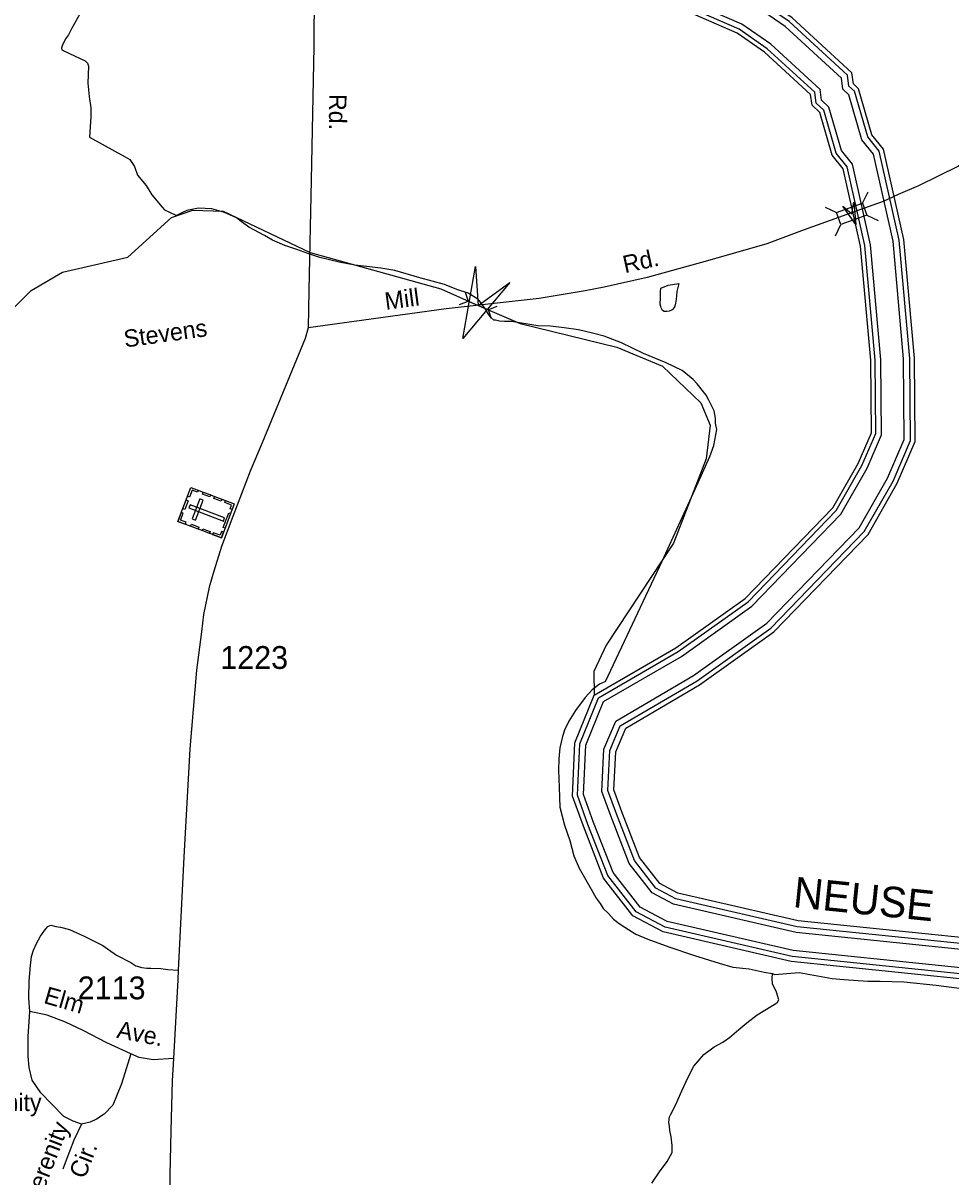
# Model space of a CAD drawing. Extents: x 2260773 to 2342389, y 552869 to 618546.
# Drawn here: x 2270433 to 2275517, y 582228 to 588548 of the extents above; entities that cross this region are included whole.
import ezdxf

# ---------------------------------------------------------------- set-up
doc = ezdxf.new("R2010")
doc.units = 0
for name, color, linetype in [('Exist Cultural Cemetery CELL', 7, 'Continuous'), ('Exist Hydrographic Buffer Line', 7, 'Continuous'), ('Exist Hydrographic Misc Water Feature', 7, 'Continuous'), ('Exist Hydrographic River Shore', 7, 'Continuous'), ('Exist Hydrographic River Shore Label', 7, 'Continuous'), ('Exist Road Non-System Type 51', 7, 'Continuous'), ('Exist Road Secondary Structure Culvert Attributed CELL', 7, 'Continuous'), ('Exist Road Secondary Structure Culvert CELL', 7, 'Continuous'), ('Exist Road Secondary Structure Standard Bridge Attributed CELL', 7, 'Continuous'), ('Exist Road Secondary Structure Standard Bridge CELL', 7, 'Continuous'), ('Exist Road Secondary Type 51 Attributed', 7, 'Continuous'), ('Exist Road Secondary Type 51 Label', 7, 'Continuous'), ('Exist Road Secondary Type 51 Number Label', 7, 'Continuous')]:
    doc.layers.add(name, color=color, linetype=linetype)

msp = doc.modelspace()

# ---------------------------------------------------------------- linework, layer by layer
at = {"layer": 'Exist Cultural Cemetery CELL'}
for points in [[(2271281.4, 585818.2), (2271351.9, 586004.4), (2271590, 585914.2), (2271519.5, 585728)], [(2271392.5, 585989.1), (2271388.5, 585978.5), (2271358.4, 585989.9), (2271344, 585951.9), (2271333.6, 585955.9), (2271352, 586004.4)], [(2271307.7, 585887.5), (2271326, 585935.9), (2271336.7, 585931.9), (2271318.3, 585883.4)], [(2271359.5, 585832.3), (2271377, 585825.6), (2271418.7, 585935.7), (2271401.2, 585942.4)], [(2271456.8, 585952.5), (2271416.3, 585967.9), (2271420.3, 585978.5), (2271460.8, 585963.2)], [(2271518.4, 585929.1), (2271477.9, 585944.5), (2271482, 585955.1), (2271522.5, 585939.8)], [(2271578.3, 585883.2), (2271567.6, 585887.3), (2271575.4, 585907.8), (2271537.6, 585922.2), (2271541.5, 585932.6), (2271590, 585914.2)], [(2271321.9, 585802.9), (2271325.9, 585813.5), (2271295.8, 585824.9), (2271310.2, 585862.8), (2271299.8, 585866.7), (2271281.4, 585818.2)], [(2271347.4, 585909.8), (2271340.8, 585892.3), (2271530.4, 585820.5), (2271537.1, 585837.9)], [(2271529.1, 585785.8), (2271559.2, 585865.2), (2271569.9, 585861.1), (2271539.8, 585781.8)], [(2271391.2, 585776.6), (2271350.7, 585791.9), (2271354.8, 585802.6), (2271395.3, 585787.2)], [(2271454.1, 585752.7), (2271413.6, 585768.1), (2271417.6, 585778.7), (2271458.1, 585763.4)], [(2271531.2, 585758.9), (2271520.4, 585763), (2271512.7, 585742.4), (2271474.9, 585756.8), (2271470.9, 585746.4), (2271519.5, 585728)]]:
    msp.add_lwpolyline(points, close=True, dxfattribs=at)
at = {"layer": 'Exist Hydrographic Buffer Line'}
for points in [[(2273680.5, 584724.9), (2274106.7, 584974.8), (2274507.2, 585260.3), (2275013.3, 585783.7), (2275168.3, 586055.1), (2275260.2, 586268), (2275257, 586710), (2275199.3, 587353.4), (2275091.5, 587830.7), (2275028.9, 587908.5), (2274957.1, 588155.7), (2274924.7, 588185.9), (2274916.6, 588245.8), (2274607.8, 588529.4), (2274432.5, 588651), (2274008.3, 588836.6), (2273291.2, 589003.2), (2273251.4, 589026.2), (2273229.6, 589059.5), (2273232.7, 589165.3), (2273522.3, 589675.5)], [(2273705.1, 584699), (2274125.7, 584945.6), (2274530, 585233.9), (2275041.4, 585762.7), (2275199.4, 586039.5), (2275295, 586260.9), (2275291.8, 586711.7), (2275233.7, 587358.8), (2275123.7, 587846.2), (2275060.4, 587924.9), (2274987.8, 588174.6), (2274957.5, 588202.8), (2274949.4, 588262.9), (2274629.6, 588556.6), (2274449.5, 588681.5), (2274019.3, 588869.8), (2273304.1, 589035.9), (2273275.9, 589052.2), (2273264.7, 589069.4), (2273267.2, 589155.7), (2273549.2, 589652.3)], [(2273585.1, 584851.8), (2274022.6, 585105.7), (2274405.4, 585378.6), (2274888, 585877.8), (2275029, 586124.7), (2275104.5, 586299.6), (2275101.6, 586702.5), (2275045.4, 587329.3), (2274947.9, 587761.3), (2274888.3, 587835.2), (2274819.8, 588071.2), (2274778.1, 588110.1), (2274770.1, 588169.3), (2274510.5, 588407.8), (2274356.4, 588514.7), (2273959.1, 588688.5), (2273233.5, 588857.1), (2273141.5, 588910.1), (2273072.8, 589015.4), (2273078.4, 589208.5), (2273288.9, 589579.2)], [(2273612.8, 584831.7), (2274039.5, 585079.3), (2274425.9, 585354.8), (2274913.3, 585858.8), (2275057, 586110.7), (2275135.9, 586293.2), (2275132.9, 586704), (2275076.4, 587334.1), (2274976.8, 587775.2), (2274916.6, 587850), (2274847.4, 588088.2), (2274807.6, 588125.3), (2274799.6, 588184.7), (2274530.1, 588432.2), (2274371.7, 588542.1), (2273969, 588718.3), (2273245.1, 588886.5), (2273163.6, 588933.5), (2273104.4, 589024.3), (2273109.4, 589199.8), (2273325, 589579.4)], [(2277262, 583292.8), (2276276.6, 583267.1), (2274646.2, 583434.3), (2273950.2, 583594.9), (2273791.3, 583679.2), (2273636.3, 583878), (2273527.9, 584158.4), (2273469.8, 584318.2), (2273483.3, 584599.8), (2273585.1, 584851.8)], [(2277256.4, 583325.9), (2276277.9, 583300.4), (2274651.6, 583467.1), (2273961.9, 583626.3), (2273813.1, 583705.2), (2273665.5, 583894.6), (2273559, 584170), (2273503.3, 584323.3), (2273516.2, 584592.6), (2273612.8, 584831.7)], [(2277239.5, 583425.7), (2276281.7, 583400.7), (2274668.1, 583566.1), (2273997.2, 583721), (2273879, 583783.7), (2273753.6, 583944.5), (2273652.8, 584205.2), (2273604.3, 584338.6), (2273615.5, 584571.3), (2273680.5, 584724.9)], [(2277233.9, 583458.3), (2276283, 583433.5), (2274673.4, 583598.5), (2274008.8, 583751.9), (2273900.5, 583809.3), (2273782.5, 583960.8), (2273683.5, 584216.7), (2273637.4, 584343.6), (2273647.9, 584563.9), (2273705.1, 584699)]]:
    msp.add_lwpolyline(points, dxfattribs=at)
at = {"layer": 'Exist Hydrographic Misc Water Feature'}
for points in [[(2270746.8, 588605), (2270697.6, 588516.3), (2270682, 588484.2), (2270664.3, 588462.1), (2270646.5, 588424.2), (2270642.6, 588410.2), (2270645.1, 588402.1), (2270686.7, 588382.4), (2270773.4, 588341.4), (2270785.5, 588329.5), (2270791.9, 588311.5), (2270788.4, 588219.5), (2270795.2, 588145.5), (2270803.6, 588083.8), (2270804.2, 588035.5), (2270797, 587923.8), (2270936, 587846.9), (2270992, 587815.8), (2271018.1, 587801.7), (2271042.5, 587762.3), (2271059.3, 587714.4), (2271107.9, 587658.8), (2271137.8, 587607.2), (2271194.6, 587539.5), (2271208.5, 587525.6), (2271230.7, 587514.2), (2271272.9, 587494.4)], [(2270104.5, 586713.4), (2270476.5, 587083.1), (2270649.6, 587184.5), (2271007.6, 587265.8), (2271246.7, 587484), (2271363.6, 587524.3), (2271529.7, 587517.6), (2272006.6, 587291.5), (2272720.9, 587093), (2272926.7, 587001.5), (2273156.5, 586903.1), (2273685.6, 586772.1), (2273936.6, 586668.7), (2274146.5, 586467.6), (2274197.6, 586345.3), (2274174.6, 586162), (2273995.6, 585700), (2273626.7, 585140.1), (2273560.7, 584997.1), (2273561.7, 584865.9)], [(2273623.4, 584941.8), (2273935.3, 585600.5), (2274115.6, 585995.8), (2274195.5, 586174.4), (2274217.1, 586234.8), (2274234.1, 586322.7), (2274226.3, 586356.7), (2274225.9, 586384.8), (2274219.3, 586424.7), (2274191, 586482.5), (2274174.8, 586510.1), (2274126, 586571.8), (2274104.1, 586595.4), (2274043.4, 586644.6), (2273957.1, 586688), (2273832.6, 586738.9), (2273712.2, 586797.5), (2273616.1, 586832.7), (2273551.9, 586850.1), (2273475.6, 586867.3), (2273397.7, 586878.6), (2273321.8, 586888), (2273253.5, 586889.4), (2273109.4, 586914), (2273071.4, 586913.6), (2273043.4, 586915.4), (2273021.2, 586921.1), (2273011.6, 586921), (2272995.6, 586934.7), (2272979.2, 586958.7), (2272967.1, 586980.4), (2272934.3, 587026.3), (2272924.4, 587036.3), (2272872.1, 587069.7), (2272810, 587088.8), (2272741.3, 587116.2), (2272607.2, 587153.1), (2272469, 587193.7), (2272393.1, 587205.1), (2272314.8, 587214.5), (2272251, 587221.7), (2272165.1, 587238.7), (2272058.7, 587264.1), (2271992.7, 587285.4), (2271932.4, 587308.7), (2271867.8, 587330.2), (2271800.1, 587359.4), (2271755.4, 587385.2), (2271669.5, 587430.2), (2271627.1, 587461.7), (2271602.9, 587481.6), (2271536.6, 587511), (2271492.8, 587522.6), (2271466.3, 587530.1), (2271430.4, 587531.9), (2271394.7, 587533.7), (2271330.6, 587521), (2271302.9, 587508.6), (2271272.9, 587494.4)], [(2273925.7, 587043.6), (2273925.5, 587077.6), (2273927.1, 587095.6), (2273967.3, 587111.9), (2274025.1, 587122.2), (2274015.3, 587078.3), (2274011.8, 587034.2), (2274005.9, 587004.3), (2274002.2, 586992.3), (2273988.4, 586978.1), (2273982.3, 586974.3), (2273972.7, 586970), (2273960.3, 586967.8), (2273944.6, 586967.7), (2273936.2, 586973.8), (2273928.4, 586987.6), (2273926.3, 586995.6), (2273923.8, 587009.4), (2273925.7, 587043.6)], [(2273623.4, 584941.8), (2273591.7, 584927.6), (2273550.2, 584895.3), (2273512.5, 584854.7), (2273459.2, 584782.5), (2273423.9, 584724.1), (2273400.1, 584675.8), (2273388.7, 584639.8), (2273373.3, 584577.7), (2273367.5, 584517.7), (2273366.1, 584455.9), (2273369.2, 584361.7), (2273374.3, 584253.9), (2273399.3, 584154), (2273427.8, 584070.3), (2273450.4, 583986.5), (2273479.1, 583919), (2273515.8, 583855.5), (2273544.5, 583803.7), (2273572.8, 583754), (2273594.9, 583726.3), (2273611.6, 583698.3), (2273639.6, 583670.5), (2273667.9, 583639.1), (2273698.1, 583615.1), (2273730.1, 583595.7), (2273790.6, 583558.1), (2273856.6, 583530.8), (2273971.4, 583487.9), (2274111.5, 583441.3), (2274247.6, 583398.5), (2274321.9, 583377.1), (2274411.7, 583368.1), (2274493.9, 583348.7), (2274538.2, 583341.3)], [(2273877.1, 582193.5), (2273918.9, 582256.1), (2273962.2, 582312.4), (2273989.9, 582360.6), (2273989.5, 582378.5), (2273988.8, 582400.5), (2273982.9, 582446.4), (2273976.1, 582482.3), (2273974.3, 582506.5), (2273970.2, 582526.2), (2273972, 582544.2), (2273974.1, 582556.4), (2273981.7, 582572.3), (2274009.1, 582624.5), (2274042.4, 582699), (2274075.6, 582771), (2274107.4, 582833.6), (2274131.2, 582861.6), (2274162.1, 582897.9), (2274220.1, 582940.3), (2274266.1, 582965), (2274303.6, 582991.4), (2274355.1, 583035.5), (2274398.5, 583072), (2274454.1, 583114.7), (2274530, 583161.3), (2274557.7, 583177.4), (2274565.9, 583185.5), (2274573.5, 583197.7), (2274561.1, 583239.6), (2274549.1, 583263.4), (2274538.8, 583283.2), (2274536.3, 583315.2), (2274538.2, 583341.3)], [(2274538.2, 583341.3), (2274550.3, 583337.4), (2274685.6, 583346.6), (2274866.1, 583314.2), (2274930.2, 583308.9), (2275062.1, 583300), (2275128.1, 583300.6), (2275258.3, 583296), (2275436.3, 583277.7), (2275732.2, 583240.4), (2276060.9, 583199.4), (2276226.6, 583179.3), (2276364.4, 583172.3), (2276510.6, 583171.8), (2276734.7, 583170.1), (2276888.5, 583187.5), (2277043.9, 583186.7), (2277186.4, 583192.1), (2277288.1, 583190.9)]]:
    msp.add_lwpolyline(points, dxfattribs=at)
at = {"layer": 'Exist Hydrographic River Shore'}
for points in [[(2273734.8, 584686.5), (2274139.7, 584923.9), (2274547, 585214.2), (2275062.2, 585747.1), (2275222.6, 586028), (2275320.9, 586255.7), (2275317.6, 586712.9), (2275259.3, 587362.9), (2275147.6, 587857.7), (2275083.7, 587937), (2275010.6, 588188.6), (2274981.9, 588215.4), (2274973.7, 588275.6), (2274645.8, 588576.8), (2274462.2, 588704.2), (2274027.4, 588894.4), (2273313.7, 589060.2), (2273294.2, 589071.4), (2273290.7, 589076.8), (2273292.8, 589148.5), (2273566, 589629.6)], [(2273561.7, 584865.9), (2274009.6, 585125.8), (2274389.7, 585396.8), (2274868.7, 585892.2), (2275007.5, 586135.4), (2275080.5, 586304.4), (2275077.7, 586701.3), (2275021.7, 587325.6), (2274925.7, 587750.6), (2274866.7, 587823.9), (2274798.6, 588058.2), (2274755.5, 588098.4), (2274747.5, 588157.6), (2274495.5, 588389), (2274344.6, 588493.7), (2273951.5, 588665.6), (2273224.6, 588834.5), (2273124.6, 588892.3), (2273048.7, 589008.6), (2273054.6, 589215.1), (2273263.2, 589582.3)], [(2277266.6, 583265.9), (2276275.6, 583240.1), (2274641.7, 583407.6), (2273940.7, 583569.4), (2273773.5, 583658), (2273612.6, 583864.6), (2273502.7, 584148.9), (2273442.6, 584314.1), (2273456.5, 584605.6), (2273561.7, 584865.9)], [(2277228.5, 583490.4), (2276284.2, 583465.7), (2274678.7, 583630.3), (2274020.1, 583782.3), (2273921.7, 583834.6), (2273810.8, 583976.9), (2273713.7, 584228), (2273669.8, 584348.6), (2273679.8, 584556.7), (2273734.8, 584686.5)]]:
    msp.add_lwpolyline(points, dxfattribs=at)
at = {"layer": 'Exist Road Non-System Type 51'}
msp.add_lwpolyline([(2270469.5, 583133.2), (2270464.7, 583207.3), (2270466.4, 583299.7), (2270473, 583385.6), (2270479.6, 583435.1), (2270489.5, 583469.8), (2270506, 583506.1), (2270527.4, 583547.3), (2270555.5, 583585.3), (2270568.7, 583600.2), (2270585.1, 583606.8), (2270611.5, 583600.2), (2270637.9, 583595.2), (2270687.4, 583583.7), (2270768.3, 583547.3), (2270868.9, 583496.2), (2270944.8, 583441.7), (2271024, 583402.1), (2271050.4, 583383.9), (2271083.4, 583375.7), (2271111.4, 583370.7), (2271132.9, 583370.7), (2271187.3, 583369.1), (2271225.3, 583364.1), (2271283.1, 583360.4)], dxfattribs=at)
at = {"layer": 'Exist Road Secondary Structure Culvert Attributed CELL'}
msp.add_lwpolyline([(2273099.4, 587126.4), (2272841.9, 586820.3), (2272911.9, 587214.1), (2272926.7, 587001.5)], close=True, dxfattribs=at)
at = {"layer": 'Exist Road Secondary Structure Culvert CELL'}
for p, q in [((2272854.4, 587073.8), (2272871.4, 587025.9)), ((2272824.5, 587006.4), (2272871.4, 587025.9)), ((2272871.4, 587025.9), (2272982, 586977)), ((2273028.8, 586996.6), (2272982, 586977)), ((2272999, 586929.1), (2272982, 586977))]:
    msp.add_line(p, q, dxfattribs=at)
at = {"layer": 'Exist Road Secondary Structure Standard Bridge Attributed CELL'}
msp.add_lwpolyline([(2274983.9, 587566.9), (2274996, 587445.5), (2274924.9, 587544.6), (2274974.5, 587502.6)], close=True, dxfattribs=at)
at = {"layer": 'Exist Road Secondary Structure Standard Bridge CELL'}
for p, q in [((2275032.8, 587561.4), (2275062.3, 587623.8)), ((2274828, 587540.3), (2274890.4, 587510.8)), ((2275056, 587496.4), (2275118.4, 587466.9)), ((2274884.6, 587382), (2274914.1, 587444.4))]:
    msp.add_line(p, q, dxfattribs=at)
msp.add_lwpolyline([(2274890.4, 587510.8), (2275032.7, 587561.7), (2275056.4, 587495.2), (2274914.1, 587444.4)], close=True, dxfattribs=at)
at = {"layer": 'Exist Road Secondary Type 51 Attributed'}
for points in [[(2271655.3, 591318.9), (2271662.4, 591122.1), (2271674.6, 591019.3), (2271689.3, 590934.4), (2271718.7, 590795.4), (2271780.8, 590533.9), (2271860.8, 590226.6), (2271927.4, 589957), (2271986.6, 589716.7), (2272004.9, 589578), (2272009.9, 589476.1), (2272019.9, 589278.4), (2272029.1, 589025.3), (2272025.8, 588420.5), (2272011.1, 587688.2), (2271998.6, 587085.3), (2271994.8, 586879.2)], [(2276851.4, 588604.1), (2276593.2, 588431.8), (2276047.7, 588077.3), (2275858.2, 587951.4), (2275554.4, 587761.8), (2275338.7, 587657.2), (2275227.6, 587609.8), (2275146, 587570.6), (2275088.1, 587550)], [(2275088.1, 587550), (2274713.1, 587415.3), (2274507.2, 587338.5), (2274182.1, 587245.3), (2273852.8, 587154.7), (2273617.5, 587102.5), (2273511.7, 587081.5), (2273260.1, 587039.2), (2272751.1, 586982.1), (2271994.8, 586879.2)], [(2271994.8, 586879.2), (2271978.4, 586820.3), (2271844.1, 586498.2), (2271743.2, 586248.3), (2271676.2, 586093), (2271582.3, 585846), (2271520, 585681.5), (2271478.6, 585545.4), (2271452.4, 585458.8), (2271421.4, 585308.4), (2271410, 585213.6), (2271383.8, 585002.8), (2271346.4, 584572.4), (2271314, 583978.5), (2271283.1, 583360.4), (2271280.5, 583306.7), (2271256.5, 582876.6)], [(2270753.4, 582517.3), (2270707.2, 582532.2), (2270656.1, 582558.6), (2270590.1, 582626.2), (2270529.1, 582689), (2270482.9, 582758.3), (2270466.4, 582827.6), (2270459.8, 582888.7), (2270461.4, 582996), (2270469.5, 583133.2)], [(2271022.3, 582901.9), (2270892, 582963), (2270761.7, 583029), (2270666, 583075.2), (2270565.4, 583113.2), (2270469.5, 583133.2)], [(2271022.3, 582901.9), (2270972.1, 582737), (2270925, 582621.3), (2270877.2, 582571.8), (2270834.3, 582543.7), (2270799.6, 582527.2), (2270753.4, 582517.3)], [(2271256.5, 582876.6), (2271146.1, 582868.9), (2271068.5, 582882.1), (2271022.3, 582901.9)], [(2271256.5, 582876.6), (2271249.7, 582754.7), (2271241.7, 582480.8), (2271236.8, 582237.2), (2271236.8, 582091.7), (2271246.6, 581979), (2271272.7, 581859.6), (2271308.7, 581724), (2271367.5, 581527.8), (2271468.8, 581191.1), (2271524.9, 581003.6), (2271574.9, 580836.4), (2271640.3, 580615.8), (2271693.3, 580430.2)], [(2270753.4, 582517.3), (2270711.3, 582429.8), (2270662.6, 582305.4), (2270650.8, 582269.3)]]:
    msp.add_lwpolyline(points, dxfattribs=at)

# ---------------------------------------------------------------- texts
at = {"layer": 'Exist Hydrographic River Shore Label'}
msp.add_text('NEUSE', height=167.32, rotation=354.1474, dxfattribs=at).set_placement((2274647.4, 583706.1))
at = {"layer": 'Exist Road Secondary Type 51 Label'}
for s, rotation, p in [('Rd.', 269.44587, (2272110.1, 588160.1)), ('Rd.', 12.50783, (2273730.4, 587178)), ('Mill', 7.59957, (2272420.5, 586977)), ('Stevens', 7.89754, (2270991.4, 586770.7)), ('Elm', 343.86056, (2270540.7, 583181.2)), ('Ave.', 349.05873, (2270941.4, 582990.6)), ('Serenity', 359.74921, (2270067.7, 582590.2)), ('Serenity', 68.62032, (2270516.3, 582073)), ('Cir.', 68.62032, (2270770.5, 582212.5))]:
    msp.add_text(s, height=95, rotation=rotation, dxfattribs=at).set_placement(p)
at = {"layer": 'Exist Road Secondary Type 51 Number Label'}
for s, p in [('1223', (2271513, 585010.5)), ('2113', (2270731.9, 583200.7))]:
    msp.add_text(s, height=125, dxfattribs=at).set_placement(p)

doc.saveas('drawing.dxf')
